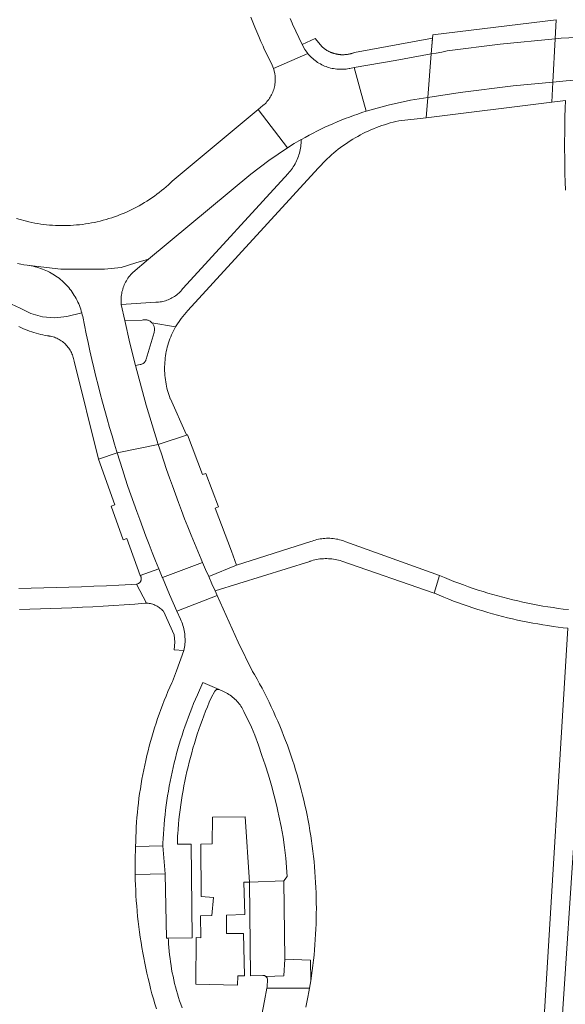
# Model space of a CAD drawing. Extents: x 146402 to 164798, y 455483 to 464134.
# Tile 334 of 575: x 158366 to 158443, y 460565 to 460703. Entities that reach past the tile are written whole.
import ezdxf

# ---------------------------------------------------------------- set-up
doc = ezdxf.new("R2010")
doc.units = 0
doc.header["$LTSCALE"] = 0.2
for name, color, linetype, lineweight in [('B-XX-VH-VERHARDING_ASFALT-GV', 252, 'CONTINUOUS', 18), ('B-XX-VH-VERHARDING_BETONSTRAATSTEEN-GV', 252, 'CONTINUOUS', 18), ('B-XX-VH-VERHARDING_STRAATBAKSTEEN-GV', 252, 'CONTINUOUS', 18), ('B-XX-VH-VERHARDING_TEGEL-GV', 252, 'CONTINUOUS', 18)]:
    doc.layers.add(name, color=color, linetype=linetype, lineweight=lineweight)

msp = doc.modelspace()

# ---------------------------------------------------------------- linework, layer by layer
at = {"layer": 'B-XX-VH-VERHARDING_ASFALT-GV'}
for points in [[(158423.257, 460689.589), (158423.486, 460692.423), (158422.887, 460692.33), (158421.077, 460692.019), (158417.941, 460691.358), (158414.856, 460690.489), (158414.267, 460690.297), (158413.681, 460690.098), (158413.098, 460689.892), (158412.517, 460689.678), (158411.939, 460689.456), (158411.364, 460689.227), (158410.792, 460688.99), (158410.223, 460688.747), (158409.657, 460688.495), (158409.095, 460688.237), (158408.536, 460687.971), (158407.981, 460687.698), (158407.429, 460687.418), (158406.88, 460687.131), (158406.336, 460686.837), (158405.795, 460686.535), (158405.766, 460686.519), (158405.766, 460686.481), (158405.764, 460686.247), (158405.754, 460686.012), (158405.736, 460685.779), (158405.71, 460685.546), (158405.676, 460685.314), (158405.634, 460685.083), (158405.584, 460684.854), (158405.527, 460684.627), (158405.462, 460684.402), (158405.389, 460684.179), (158405.308, 460683.959), (158405.22, 460683.742), (158405.125, 460683.528), (158405.022, 460683.317), (158404.913, 460683.11), (158404.796, 460682.907), (158404.672, 460682.707), (158404.542, 460682.512), (158404.405, 460682.322), (158404.262, 460682.137), (158404.113, 460681.956), (158403.957, 460681.781), (158389.26, 460665.737), (158389.178, 460665.628), (158389.055, 460665.475), (158388.925, 460665.327), (158388.79, 460665.185), (158388.648, 460665.048), (158388.502, 460664.917), (158388.35, 460664.792), (158388.193, 460664.673), (158388.032, 460664.561), (158387.866, 460664.455), (158387.695, 460664.357), (158387.521, 460664.265), (158387.344, 460664.181), (158387.163, 460664.103), (158386.979, 460664.034), (158386.793, 460663.971), (158386.604, 460663.916), (158386.413, 460663.87), (158386.22, 460663.83), (158386.026, 460663.799), (158385.831, 460663.776), (158385.635, 460663.76), (158385.438, 460663.753), (158380.593, 460663.448), (158381.094, 460661.211), (158383.527, 460661.247), (158383.538, 460661.25), (158383.639, 460661.275), (158383.741, 460661.292), (158383.844, 460661.301), (158383.947, 460661.302), (158384.051, 460661.295), (158384.153, 460661.28), (158384.254, 460661.258), (158384.353, 460661.227), (158384.449, 460661.189), (158384.542, 460661.144), (158384.631, 460661.091), (158384.716, 460661.032), (158384.796, 460660.966), (158384.871, 460660.895), (158388.194, 460660.296), (158388.981, 460661.498), (158389.909, 460662.595), (158408.149, 460682.513), (158408.269, 460682.648), (158408.546, 460682.951), (158408.829, 460683.248), (158409.118, 460683.539), (158409.412, 460683.825), (158409.712, 460684.105), (158410.017, 460684.379), (158410.327, 460684.647), (158410.643, 460684.909), (158410.964, 460685.165), (158411.289, 460685.414), (158411.619, 460685.657), (158411.954, 460685.894), (158412.294, 460686.124), (158412.638, 460686.347), (158412.986, 460686.564), (158413.339, 460686.773), (158413.695, 460686.976), (158414.056, 460687.172), (158414.42, 460687.361), (158414.788, 460687.543), (158415.159, 460687.717), (158415.533, 460687.884), (158415.911, 460688.044), (158416.292, 460688.196), (158416.676, 460688.341), (158417.062, 460688.479), (158417.451, 460688.609), (158417.842, 460688.731), (158418.236, 460688.845), (158418.632, 460688.952), (158419.03, 460689.052), (158419.43, 460689.143)], [(158388.194, 460660.296), (158384.871, 460660.895), (158384.879, 460660.887), (158384.948, 460660.809), (158385.01, 460660.726), (158385.066, 460660.639), (158385.115, 460660.547), (158385.156, 460660.453), (158385.191, 460660.355), (158385.217, 460660.255), (158385.236, 460660.153), (158385.247, 460660.05), (158385.25, 460659.946), (158385.245, 460659.843), (158385.232, 460659.74), (158385.211, 460659.639), (158385.182, 460659.539), (158384.079, 460655.792), (158384.076, 460655.777), (158384.057, 460655.695), (158384.029, 460655.614), (158383.995, 460655.537), (158383.953, 460655.463), (158383.904, 460655.394), (158383.849, 460655.329), (158383.788, 460655.27), (158383.722, 460655.217), (158383.652, 460655.17), (158383.577, 460655.13), (158383.498, 460655.098), (158383.417, 460655.073), (158383.334, 460655.055), (158383.25, 460655.046), (158382.594, 460654.888), (158384.102, 460649.343), (158385.779, 460643.846), (158389.868, 460645.185), (158389.697, 460645.276), (158387.468, 460650.225), (158387.456, 460650.255), (158387.349, 460650.541), (158387.249, 460650.831), (158387.157, 460651.123), (158387.073, 460651.417), (158386.996, 460651.713), (158386.927, 460652.011), (158386.866, 460652.311), (158386.813, 460652.613), (158386.767, 460652.916), (158386.73, 460653.219), (158386.701, 460653.524), (158386.679, 460653.829), (158386.665, 460654.135), (158386.66, 460654.441), (158386.662, 460654.747), (158386.673, 460655.053), (158386.691, 460655.359), (158386.718, 460655.664), (158386.752, 460655.968), (158386.794, 460656.271), (158386.844, 460656.573), (158386.902, 460656.873), (158386.968, 460657.172), (158387.042, 460657.469), (158387.124, 460657.764), (158387.213, 460658.057), (158387.31, 460658.348), (158387.414, 460658.635), (158387.526, 460658.92), (158387.645, 460659.202), (158387.771, 460659.481), (158387.905, 460659.756), (158388.046, 460660.028)], [(158409.787, 460630.718), (158409.558, 460630.723), (158409.329, 460630.72), (158409.1, 460630.709), (158408.872, 460630.69), (158408.645, 460630.663), (158408.419, 460630.628), (158408.194, 460630.585), (158407.97, 460630.534), (158407.749, 460630.475), (158407.53, 460630.409), (158407.313, 460630.335), (158407.137, 460630.269), (158396.739, 460626.967), (158392.833, 460625.354), (158393.274, 460624.367), (158393.721, 460623.383), (158406.976, 460627.494), (158407.009, 460627.505), (158407.237, 460627.577), (158407.466, 460627.641), (158407.698, 460627.698), (158407.931, 460627.747), (158408.166, 460627.788), (158408.403, 460627.821), (158408.64, 460627.845), (158408.878, 460627.863), (158409.116, 460627.872), (158409.354, 460627.873), (158409.593, 460627.866), (158409.831, 460627.851), (158410.068, 460627.828), (158410.304, 460627.797), (158410.54, 460627.758), (158410.774, 460627.712), (158411.006, 460627.657), (158411.236, 460627.595), (158411.464, 460627.525), (158424.369, 460623.036), (158425.146, 460625.502), (158412.013, 460630.236), (158411.8, 460630.319), (158411.583, 460630.394), (158411.365, 460630.462), (158411.144, 460630.522), (158410.921, 460630.575), (158410.696, 460630.619), (158410.47, 460630.656), (158410.243, 460630.685), (158410.015, 460630.705)]]:
    msp.add_lwpolyline(points, close=True, dxfattribs=at)
for points in [[(158366.246, 460660.375), (158366.54, 460660.229), (158366.838, 460660.09), (158367.139, 460659.958), (158367.444, 460659.834), (158367.751, 460659.717), (158368.061, 460659.608), (158368.374, 460659.506), (158368.689, 460659.412), (158369.006, 460659.326), (158369.325, 460659.247), (158369.646, 460659.177), (158369.969, 460659.114), (158370.293, 460659.058), (158370.462, 460659.033), (158370.53, 460659.023), (158370.71, 460658.99), (158370.887, 460658.95), (158371.063, 460658.902), (158371.236, 460658.846), (158371.407, 460658.782), (158371.574, 460658.712), (158371.739, 460658.633), (158371.9, 460658.548), (158372.057, 460658.456), (158372.21, 460658.357), (158372.358, 460658.251), (158372.501, 460658.139), (158372.64, 460658.021), (158372.773, 460657.896), (158372.901, 460657.766), (158373.022, 460657.631), (158373.138, 460657.49), (158373.247, 460657.345), (158373.35, 460657.195), (158373.446, 460657.04), (158373.536, 460656.881), (158373.618, 460656.719), (158373.693, 460656.553), (158373.76, 460656.384), (158373.82, 460656.212), (158373.873, 460656.038), (158373.918, 460655.861), (158373.955, 460655.683), (158373.984, 460655.503), (158377.412, 460641.778), (158380.027, 460642.679), (158379.986, 460642.812), (158379.945, 460642.946), (158379.657, 460643.889), (158379.306, 460645.066), (158378.962, 460646.245), (158378.626, 460647.426), (158378.297, 460648.609), (158377.977, 460649.794), (158377.664, 460650.981), (158377.359, 460652.17), (158377.061, 460653.362), (158376.771, 460654.555), (158376.489, 460655.75), (158376.215, 460656.947), (158375.949, 460658.145), (158375.69, 460659.345), (158375.44, 460660.547), (158375.197, 460661.751), (158375.141, 460662.009), (158375.079, 460662.266), (158372.986, 460661.749), (158371.293, 460661.569), (158369.596, 460661.708), (158367.955, 460662.163), (158366.428, 460662.916), (158357.901, 460666.854)], [(158366.345, 460620.774), (158367.813, 460620.802), (158369.282, 460620.838), (158370.75, 460620.881), (158372.218, 460620.933), (158373.686, 460620.993), (158375.153, 460621.061), (158376.62, 460621.136), (158378.087, 460621.22), (158379.553, 460621.312), (158381.019, 460621.411), (158382.484, 460621.519), (158383.948, 460621.635), (158384.113, 460621.648), (158382.712, 460624.293), (158382.02, 460624.254), (158380.269, 460624.161), (158378.518, 460624.076), (158376.767, 460623.998), (158375.015, 460623.929), (158373.263, 460623.868), (158371.511, 460623.815), (158369.758, 460623.769), (158368.006, 460623.732), (158366.253, 460623.703)]]:
    msp.add_lwpolyline(points, dxfattribs=at)
at = {"layer": 'B-XX-VH-VERHARDING_BETONSTRAATSTEEN-GV'}
for points in [[(158398.73, 460703.634), (158398.995, 460702.955), (158399.268, 460702.279), (158399.548, 460701.607), (158399.835, 460700.937), (158400.13, 460700.271), (158400.432, 460699.607), (158400.556, 460699.34), (158401.08, 460698.246), (158401.624, 460697.162), (158401.907, 460696.488), (158401.917, 460696.448), (158406.714, 460698.556), (158406.297, 460699.121), (158405.914, 460699.815), (158404.58, 460702.67), (158404.508, 460702.827), (158404.224, 460703.459)], [(158389.097, 460565.022), (158388.927, 460565.501), (158388.764, 460565.983), (158388.609, 460566.468), (158388.462, 460566.955), (158388.322, 460567.444), (158388.19, 460567.935), (158388.066, 460568.428), (158387.95, 460568.923), (158387.841, 460569.42), (158387.741, 460569.919), (158387.648, 460570.419), (158387.563, 460570.921), (158387.486, 460571.423), (158387.417, 460571.927), (158387.355, 460572.432), (158387.302, 460572.938), (158387.257, 460573.445), (158387.219, 460573.952), (158387.19, 460574.46), (158387.15, 460574.73), (158386.93, 460574.73), (158386.76, 460583.75), (158382.55, 460583.67), (158382.565, 460582.935), (158382.587, 460582.201), (158382.618, 460581.467), (158382.657, 460580.733), (158382.703, 460580), (158382.758, 460579.267), (158382.82, 460578.535), (158382.891, 460577.804), (158382.97, 460577.073), (158383.056, 460576.343), (158383.15, 460575.615), (158383.253, 460574.887), (158383.363, 460574.161), (158383.481, 460573.436), (158383.607, 460572.712), (158383.741, 460571.989), (158383.883, 460571.268), (158384.032, 460570.549), (158384.19, 460569.831), (158384.355, 460569.115), (158384.528, 460568.401), (158384.709, 460567.689), (158384.897, 460566.979), (158385.094, 460566.271), (158385.298, 460565.565), (158385.509, 460564.861)], [(158406.434, 460565.081), (158406.582, 460565.794), (158406.723, 460566.509), (158406.856, 460567.225), (158406.946, 460567.74), (158400.97, 460567.74), (158400.65, 460565.96), (158399.6, 460560.61)]]:
    msp.add_lwpolyline(points, dxfattribs=at)
for points in [[(158445.292, 460694.912), (158445.701, 460700.946), (158444.472, 460700.87), (158443.243, 460700.786), (158442.155, 460700.706), (158441.324, 460700.641), (158440.989, 460694.573), (158442.868, 460694.745), (158444.08, 460694.832)], [(158406.767, 460698.484), (158406.714, 460698.556), (158401.917, 460696.448), (158402.084, 460695.779), (158402.102, 460695.665), (158402.126, 460695.47), (158402.142, 460695.275), (158402.151, 460695.079), (158402.151, 460694.883), (158402.143, 460694.687), (158402.127, 460694.492), (158402.104, 460694.297), (158402.072, 460694.104), (158402.033, 460693.912), (158401.985, 460693.722), (158401.93, 460693.533), (158401.868, 460693.348), (158401.797, 460693.165), (158401.72, 460692.984), (158401.635, 460692.808), (158401.543, 460692.635), (158401.444, 460692.465), (158401.338, 460692.3), (158401.226, 460692.14), (158401.107, 460691.984), (158400.982, 460691.833), (158400.851, 460691.687), (158400.714, 460691.547), (158400.571, 460691.413), (158400.423, 460691.284), (158399.776, 460690.745), (158403.854, 460685.378), (158404.804, 460685.959), (158405.766, 460686.519), (158405.795, 460686.535), (158406.336, 460686.837), (158406.88, 460687.131), (158407.429, 460687.418), (158407.981, 460687.698), (158408.536, 460687.971), (158409.095, 460688.237), (158409.657, 460688.495), (158410.223, 460688.747), (158410.792, 460688.99), (158411.364, 460689.227), (158411.939, 460689.456), (158412.517, 460689.678), (158413.098, 460689.892), (158413.681, 460690.098), (158414.267, 460690.297), (158414.856, 460690.489), (158414.018, 460693.554), (158413.183, 460696.608), (158412.591, 460696.484), (158412.485, 460696.463), (158412.269, 460696.425), (158412.052, 460696.396), (158411.834, 460696.374), (158411.615, 460696.361), (158411.396, 460696.355), (158411.176, 460696.358), (158410.957, 460696.368), (158410.739, 460696.387), (158410.521, 460696.413), (158410.305, 460696.448), (158410.09, 460696.49), (158409.876, 460696.54), (158409.665, 460696.598), (158409.456, 460696.663), (158409.249, 460696.736), (158409.045, 460696.817), (158408.845, 460696.905), (158408.647, 460697), (158408.453, 460697.102), (158408.263, 460697.212), (158408.077, 460697.328), (158407.896, 460697.451), (158407.719, 460697.58), (158407.547, 460697.716), (158407.38, 460697.858), (158407.218, 460698.006), (158407.062, 460698.16), (158406.912, 460698.319)], [(158423.486, 460692.423), (158423.977, 460698.507), (158418.926, 460697.585), (158413.183, 460696.608), (158414.018, 460693.554), (158414.856, 460690.489), (158417.941, 460691.358), (158421.077, 460692.019), (158422.887, 460692.33)], [(158392.398, 460626.344), (158391.969, 460627.336), (158386.347, 460625.229), (158387.351, 460622.872), (158388.385, 460620.529), (158394.019, 460622.717), (158393.721, 460623.383), (158393.274, 460624.367), (158392.833, 460625.354)], [(158396.938, 460616.2), (158394.019, 460622.717), (158388.385, 460620.529), (158388.893, 460619.409), (158388.897, 460619.4), (158388.992, 460619.183), (158389.078, 460618.962), (158389.158, 460618.74), (158389.229, 460618.514), (158389.294, 460618.286), (158389.35, 460618.057), (158389.399, 460617.825), (158389.439, 460617.592), (158389.472, 460617.358), (158389.497, 460617.123), (158389.514, 460616.887), (158389.523, 460616.65), (158389.524, 460616.414), (158389.517, 460616.177), (158389.502, 460615.941), (158389.479, 460615.706), (158389.448, 460615.471), (158389.409, 460615.238), (158389.362, 460615.006), (158388.313, 460612.164), (158387.768, 460610.688), (158387.678, 460610.491), (158387.403, 460609.875), (158387.136, 460609.256), (158386.876, 460608.633), (158386.623, 460608.008), (158386.378, 460607.379), (158386.14, 460606.748), (158385.909, 460606.114), (158385.687, 460605.477), (158385.472, 460604.838), (158385.264, 460604.196), (158385.064, 460603.552), (158384.871, 460602.905), (158384.687, 460602.256), (158384.51, 460601.605), (158384.341, 460600.952), (158384.179, 460600.297), (158384.025, 460599.64), (158383.879, 460598.981), (158383.741, 460598.321), (158383.611, 460597.659), (158383.489, 460596.996), (158383.374, 460596.331), (158383.268, 460595.665), (158383.169, 460594.997), (158383.078, 460594.329), (158382.995, 460593.659), (158382.92, 460592.989), (158382.853, 460592.318), (158382.794, 460591.646), (158382.743, 460590.973), (158382.7, 460590.3), (158382.665, 460589.626), (158382.638, 460588.952), (158382.619, 460588.277), (158382.608, 460587.603), (158386.393, 460587.692), (158386.429, 460588.075), (158386.455, 460588.671), (158386.493, 460589.342), (158386.538, 460590.013), (158386.591, 460590.683), (158386.652, 460591.352), (158386.722, 460592.02), (158386.799, 460592.688), (158386.884, 460593.354), (158386.977, 460594.02), (158387.078, 460594.684), (158387.187, 460595.347), (158387.303, 460596.009), (158387.428, 460596.669), (158387.56, 460597.328), (158387.701, 460597.985), (158387.849, 460598.641), (158388.005, 460599.295), (158388.168, 460599.946), (158388.339, 460600.596), (158388.519, 460601.244), (158388.705, 460601.889), (158388.9, 460602.532), (158389.102, 460603.173), (158389.312, 460603.812), (158389.529, 460604.448), (158389.754, 460605.081), (158389.986, 460605.711), (158390.226, 460606.339), (158390.474, 460606.964), (158390.728, 460607.586), (158390.99, 460608.204), (158391.26, 460608.82), (158392.032, 460610.53), (158394.279, 460609.543), (158394.56, 460609.42), (158394.7, 460609.365), (158394.899, 460609.279), (158395.094, 460609.187), (158395.286, 460609.087), (158395.474, 460608.98), (158395.658, 460608.866), (158395.837, 460608.745), (158396.012, 460608.618), (158396.182, 460608.485), (158396.347, 460608.345), (158396.507, 460608.2), (158396.661, 460608.048), (158396.81, 460607.891), (158396.952, 460607.729), (158397.089, 460607.561), (158397.219, 460607.388), (158397.343, 460607.211), (158397.46, 460607.029), (158397.57, 460606.843), (158397.674, 460606.654), (158397.77, 460606.46), (158398.81, 460604.29), (158399.29, 460603.17), (158399.82, 460601.762), (158400.28, 460600.33), (158400.506, 460599.665), (158400.73, 460599), (158401.181, 460597.57), (158401.6, 460596.13), (158401.99, 460594.684), (158402.35, 460593.23), (158402.508, 460592.551), (158402.66, 460591.87), (158402.966, 460590.393), (158403.24, 460588.91), (158403.451, 460587.423), (158403.61, 460585.93), (158403.8, 460583.4), (158403.35, 460582.76), (158403.47, 460571.82), (158407.1, 460571.67), (158407.115, 460568.778), (158407.222, 460569.498), (158407.322, 460570.219), (158407.413, 460570.941), (158407.497, 460571.664), (158407.573, 460572.388), (158407.641, 460573.113), (158407.7, 460573.838), (158407.752, 460574.565), (158407.796, 460575.291), (158407.832, 460576.018), (158407.86, 460576.745), (158407.879, 460577.473), (158407.891, 460578.201), (158407.895, 460578.929), (158407.891, 460579.657), (158407.879, 460580.385), (158407.859, 460581.112), (158407.83, 460581.839), (158407.794, 460582.567), (158407.75, 460583.293), (158407.698, 460584.019), (158407.638, 460584.745), (158407.57, 460585.469), (158407.494, 460586.193), (158407.41, 460586.916), (158407.318, 460587.638), (158407.218, 460588.359), (158407.11, 460589.079), (158406.995, 460589.798), (158406.871, 460590.515), (158406.74, 460591.231), (158406.6, 460591.946), (158406.453, 460592.659), (158406.298, 460593.37), (158406.135, 460594.079), (158405.965, 460594.787), (158405.786, 460595.493), (158405.6, 460596.196), (158405.407, 460596.898), (158405.205, 460597.597), (158404.996, 460598.295), (158404.779, 460598.99), (158404.554, 460599.682), (158404.322, 460600.372), (158404.083, 460601.059), (158403.836, 460601.744), (158403.581, 460602.426), (158403.319, 460603.105), (158403.049, 460603.781), (158402.772, 460604.454), (158402.488, 460605.124), (158402.196, 460605.791), (158401.897, 460606.455), (158401.591, 460607.115), (158401.277, 460607.772), (158400.956, 460608.425), (158400.628, 460609.075), (158400.293, 460609.722), (158399.951, 460610.364), (158399.602, 460611.003), (158399.246, 460611.637), (158398.983, 460612.096)], [(158398.55, 460582.57), (158397.95, 460591.751), (158393.363, 460591.67), (158393.298, 460587.96), (158391.74, 460587.926), (158391.784, 460580.569), (158393.501, 460580.435), (158393.262, 460577.904), (158391.673, 460577.895), (158391.732, 460574.82), (158391.099, 460574.826), (158391.024, 460568.317), (158396.864, 460568.196), (158396.901, 460569.486), (158397.855, 460569.472), (158397.703, 460575.419), (158395.319, 460575.387), (158395.321, 460577.97), (158397.904, 460578.076), (158397.76, 460582.587)], [(158403.47, 460571.82), (158403.35, 460582.76), (158398.55, 460582.57), (158398.66, 460569.5), (158400.4, 460569.55), (158400.623, 460569.514), (158400.822, 460569.406), (158403.364, 460569.466)]]:
    msp.add_lwpolyline(points, close=True, dxfattribs=at)
at = {"layer": 'B-XX-VH-VERHARDING_STRAATBAKSTEEN-GV'}
for points in [[(158440.989, 460694.573), (158441.324, 460700.646), (158433.622, 460699.897), (158426.205, 460698.926), (158425.431, 460698.778), (158424.656, 460698.631), (158423.977, 460698.507), (158423.486, 460692.423), (158428.007, 460693.127), (158435.424, 460694.062)], [(158382.205, 460667.931), (158384.419, 460669.771), (158382.655, 460669.264), (158380.582, 460668.636), (158378.234, 460668.385), (158375.47, 460668.385), (158372.154, 460668.385), (158367.749, 460668.885), (158368.013, 460668.84), (158368.276, 460668.787), (158368.537, 460668.727), (158368.797, 460668.659), (158369.054, 460668.583), (158369.309, 460668.499), (158369.561, 460668.408), (158369.81, 460668.31), (158370.056, 460668.204), (158370.299, 460668.091), (158370.539, 460667.97), (158370.775, 460667.843), (158371.007, 460667.708), (158371.234, 460667.567), (158371.458, 460667.419), (158371.677, 460667.264), (158371.891, 460667.103), (158372.1, 460666.935), (158372.305, 460666.762), (158372.504, 460666.582), (158372.697, 460666.397), (158372.885, 460666.205), (158373.067, 460666.009), (158373.243, 460665.807), (158373.413, 460665.599), (158373.577, 460665.387), (158373.735, 460665.17), (158373.886, 460664.948), (158374.03, 460664.722), (158374.167, 460664.492), (158374.298, 460664.258), (158374.421, 460664.02), (158374.537, 460663.778), (158374.646, 460663.533), (158374.748, 460663.285), (158374.842, 460663.034), (158374.929, 460662.781), (158375.008, 460662.524), (158375.079, 460662.266), (158375.141, 460662.009), (158375.197, 460661.751), (158375.44, 460660.547), (158375.69, 460659.345), (158375.949, 460658.145), (158376.215, 460656.947), (158376.489, 460655.75), (158376.771, 460654.555), (158377.061, 460653.362), (158377.359, 460652.17), (158377.664, 460650.981), (158377.977, 460649.794), (158378.297, 460648.609), (158378.626, 460647.426), (158378.962, 460646.245), (158379.306, 460645.066), (158379.657, 460643.889), (158379.945, 460642.946), (158379.986, 460642.812), (158380.027, 460642.679), (158385.779, 460643.846), (158384.102, 460649.343), (158382.594, 460654.888), (158381.816, 460658.043), (158381.094, 460661.211), (158380.593, 460663.448), (158380.587, 460663.512), (158380.573, 460663.723), (158380.567, 460663.934), (158380.57, 460664.145), (158380.58, 460664.356), (158380.598, 460664.567), (158380.624, 460664.776), (158380.658, 460664.985), (158380.7, 460665.192), (158380.749, 460665.397), (158380.807, 460665.6), (158380.872, 460665.801), (158380.944, 460665.999), (158381.024, 460666.195), (158381.112, 460666.387), (158381.207, 460666.576), (158381.308, 460666.761), (158381.417, 460666.942), (158381.532, 460667.119), (158381.654, 460667.291), (158381.783, 460667.459), (158381.918, 460667.622), (158382.058, 460667.779)], [(158391.96, 460639.637), (158389.868, 460645.185), (158385.779, 460643.846), (158386.159, 460642.681), (158386.546, 460641.519), (158386.94, 460640.359), (158387.343, 460639.202), (158387.752, 460638.048), (158388.17, 460636.896), (158388.594, 460635.747), (158389.027, 460634.601), (158389.466, 460633.457), (158389.914, 460632.317), (158390.368, 460631.179), (158390.83, 460630.045), (158391.3, 460628.913), (158391.777, 460627.785), (158391.969, 460627.336), (158392.398, 460626.344), (158392.833, 460625.354), (158396.739, 460626.967), (158396.002, 460628.92), (158393.731, 460634.94), (158394.204, 460635.103), (158392.433, 460639.8)], [(158386.159, 460642.681), (158385.779, 460643.846), (158380.027, 460642.679), (158380.394, 460641.501), (158380.768, 460640.326), (158381.15, 460639.153), (158381.54, 460637.983), (158381.937, 460636.815), (158382.342, 460635.649), (158382.754, 460634.487), (158383.174, 460633.327), (158383.602, 460632.17), (158384.036, 460631.015), (158384.479, 460629.864), (158384.929, 460628.715), (158385.386, 460627.569), (158385.851, 460626.427), (158386.323, 460625.287), (158386.347, 460625.229), (158391.969, 460627.336), (158391.777, 460627.785), (158391.3, 460628.913), (158390.83, 460630.045), (158390.368, 460631.179), (158389.914, 460632.317), (158389.466, 460633.457), (158389.027, 460634.601), (158388.594, 460635.747), (158388.17, 460636.896), (158387.752, 460638.048), (158387.343, 460639.202), (158386.94, 460640.359), (158386.546, 460641.519)], [(158380.027, 460642.679), (158377.412, 460641.778), (158379.697, 460635.41), (158379.178, 460635.231), (158380.851, 460630.501), (158381.391, 460630.687), (158383.242, 460625.529), (158385.851, 460626.427), (158385.386, 460627.569), (158384.929, 460628.715), (158384.479, 460629.864), (158384.036, 460631.015), (158383.602, 460632.17), (158383.174, 460633.327), (158382.754, 460634.487), (158382.342, 460635.649), (158381.937, 460636.815), (158381.54, 460637.983), (158381.15, 460639.153), (158380.768, 460640.326), (158380.394, 460641.501)]]:
    msp.add_lwpolyline(points, close=True, dxfattribs=at)
msp.add_lwpolyline([(158366.077, 460669.193), (158366.531, 460669.098), (158366.987, 460669.012), (158367.444, 460668.933), (158367.733, 460668.887), (158367.749, 460668.885), (158372.154, 460668.385), (158375.47, 460668.385), (158378.234, 460668.385), (158380.582, 460668.636), (158382.655, 460669.264), (158384.419, 460669.771), (158398.734, 460681.667), (158401.233, 460683.607), (158403.854, 460685.378), (158399.776, 460690.745), (158387.741, 460680.723), (158387.497, 460680.489), (158387.189, 460680.204), (158386.876, 460679.925), (158386.557, 460679.652), (158386.233, 460679.384), (158385.905, 460679.123), (158385.571, 460678.869), (158385.232, 460678.621), (158384.889, 460678.379), (158384.541, 460678.144), (158384.189, 460677.915), (158383.833, 460677.694), (158383.472, 460677.479), (158383.108, 460677.271), (158382.739, 460677.07), (158382.367, 460676.876), (158381.991, 460676.689), (158381.611, 460676.51), (158381.229, 460676.337), (158380.843, 460676.172), (158380.453, 460676.015), (158380.062, 460675.864), (158379.667, 460675.722), (158379.269, 460675.587), (158378.869, 460675.459), (158378.467, 460675.339), (158378.063, 460675.227), (158377.656, 460675.123), (158377.248, 460675.026), (158376.837, 460674.937), (158376.426, 460674.856), (158376.012, 460674.783), (158375.598, 460674.717), (158375.182, 460674.66), (158374.765, 460674.611), (158374.347, 460674.569), (158373.929, 460674.536), (158373.51, 460674.51), (158373.09, 460674.492), (158372.671, 460674.483), (158372.251, 460674.481), (158371.831, 460674.488), (158371.412, 460674.502), (158370.992, 460674.525), (158370.574, 460674.555), (158370.156, 460674.593), (158369.739, 460674.64), (158369.322, 460674.694), (158368.907, 460674.756), (158368.493, 460674.826), (158368.081, 460674.904), (158367.67, 460674.99), (158365.94, 460675.47)], dxfattribs=at)
at = {"layer": 'B-XX-VH-VERHARDING_TEGEL-GV'}
for points in [[(158441.324, 460700.646), (158441.47, 460703.292), (158424.193, 460701.194), (158423.977, 460698.507), (158424.656, 460698.631), (158425.431, 460698.778), (158426.205, 460698.926), (158433.622, 460699.897)], [(158423.977, 460698.507), (158424.156, 460700.729), (158413.224, 460698.708), (158413.152, 460698.681), (158413.08, 460698.654), (158413.008, 460698.629), (158412.935, 460698.605), (158412.861, 460698.583), (158412.788, 460698.562), (158412.714, 460698.541), (158412.639, 460698.523), (158412.564, 460698.506), (158412.489, 460698.49), (158412.414, 460698.475), (158412.339, 460698.461), (158412.263, 460698.449), (158412.187, 460698.438), (158412.111, 460698.429), (158412.034, 460698.421), (158411.958, 460698.414), (158411.881, 460698.408), (158411.805, 460698.404), (158411.728, 460698.402), (158411.651, 460698.4), (158411.574, 460698.4), (158411.498, 460698.401), (158411.421, 460698.404), (158411.344, 460698.407), (158411.268, 460698.413), (158411.191, 460698.419), (158411.115, 460698.427), (158411.039, 460698.436), (158410.963, 460698.447), (158410.887, 460698.459), (158410.811, 460698.472), (158410.736, 460698.486), (158410.661, 460698.502), (158410.586, 460698.519), (158410.512, 460698.538), (158410.437, 460698.557), (158410.364, 460698.578), (158410.29, 460698.6), (158410.217, 460698.624), (158410.144, 460698.649), (158410.072, 460698.675), (158410.001, 460698.702), (158409.929, 460698.731), (158409.859, 460698.76), (158409.788, 460698.791), (158409.719, 460698.824), (158409.65, 460698.857), (158409.581, 460698.892), (158409.513, 460698.928), (158409.446, 460698.965), (158409.38, 460699.003), (158409.314, 460699.042), (158409.249, 460699.083), (158409.184, 460699.124), (158409.12, 460699.167), (158409.057, 460699.211), (158408.995, 460699.256), (158408.933, 460699.302), (158408.873, 460699.349), (158408.813, 460699.397), (158408.754, 460699.446), (158408.696, 460699.496), (158407.749, 460700.672), (158405.914, 460699.815), (158406.297, 460699.121), (158406.714, 460698.556), (158406.767, 460698.484), (158406.912, 460698.319), (158407.062, 460698.16), (158407.218, 460698.006), (158407.38, 460697.858), (158407.547, 460697.716), (158407.719, 460697.58), (158407.896, 460697.451), (158408.077, 460697.328), (158408.263, 460697.212), (158408.453, 460697.102), (158408.647, 460697), (158408.845, 460696.905), (158409.045, 460696.817), (158409.249, 460696.736), (158409.456, 460696.663), (158409.665, 460696.598), (158409.876, 460696.54), (158410.09, 460696.49), (158410.305, 460696.448), (158410.521, 460696.413), (158410.739, 460696.387), (158410.957, 460696.368), (158411.176, 460696.358), (158411.396, 460696.355), (158411.615, 460696.361), (158411.834, 460696.374), (158412.052, 460696.396), (158412.269, 460696.425), (158412.485, 460696.463), (158412.591, 460696.484), (158413.183, 460696.608), (158418.926, 460697.585)], [(158440.833, 460691.752), (158440.989, 460694.573), (158435.424, 460694.062), (158428.007, 460693.127), (158423.486, 460692.423), (158423.257, 460689.589)], [(158386.347, 460625.229), (158386.323, 460625.287), (158385.851, 460626.427), (158383.242, 460625.529), (158383.277, 460625.479), (158383.316, 460625.411), (158383.348, 460625.339), (158383.373, 460625.265), (158383.39, 460625.188), (158383.399, 460625.11), (158383.4, 460625.032), (158383.393, 460624.953), (158383.378, 460624.876), (158383.356, 460624.801), (158383.326, 460624.729), (158383.288, 460624.659), (158383.244, 460624.594), (158383.194, 460624.534), (158383.137, 460624.48), (158383.075, 460624.431), (158383.009, 460624.389), (158382.939, 460624.354), (158382.865, 460624.326), (158382.79, 460624.305), (158382.712, 460624.293), (158384.113, 460621.648), (158384.188, 460621.643), (158384.352, 460621.627), (158384.516, 460621.604), (158384.678, 460621.572), (158384.838, 460621.532), (158384.996, 460621.485), (158385.152, 460621.43), (158385.305, 460621.367), (158385.454, 460621.298), (158385.6, 460621.221), (158385.743, 460621.137), (158385.881, 460621.046), (158386.014, 460620.949), (158386.142, 460620.845), (158386.266, 460620.736), (158386.384, 460620.62), (158386.496, 460620.499), (158387.982, 460617.216), (158388.099, 460616.158), (158387.982, 460615.099), (158389.362, 460615.006), (158389.409, 460615.238), (158389.448, 460615.471), (158389.479, 460615.706), (158389.502, 460615.941), (158389.517, 460616.177), (158389.524, 460616.414), (158389.523, 460616.65), (158389.514, 460616.887), (158389.497, 460617.123), (158389.472, 460617.358), (158389.439, 460617.592), (158389.399, 460617.825), (158389.35, 460618.057), (158389.294, 460618.286), (158389.229, 460618.514), (158389.158, 460618.74), (158389.078, 460618.962), (158388.992, 460619.183), (158388.897, 460619.4), (158388.893, 460619.409), (158388.385, 460620.529), (158387.351, 460622.872)], [(158394.279, 460609.543), (158392.032, 460610.53), (158391.26, 460608.82), (158390.99, 460608.204), (158390.728, 460607.586), (158390.474, 460606.964), (158390.226, 460606.339), (158389.986, 460605.711), (158389.754, 460605.081), (158389.529, 460604.448), (158389.312, 460603.812), (158389.102, 460603.173), (158388.9, 460602.532), (158388.705, 460601.889), (158388.519, 460601.244), (158388.339, 460600.596), (158388.168, 460599.946), (158388.005, 460599.295), (158387.849, 460598.641), (158387.701, 460597.985), (158387.56, 460597.328), (158387.428, 460596.669), (158387.303, 460596.009), (158387.187, 460595.347), (158387.078, 460594.684), (158386.977, 460594.02), (158386.884, 460593.354), (158386.799, 460592.688), (158386.722, 460592.02), (158386.652, 460591.352), (158386.591, 460590.683), (158386.538, 460590.013), (158386.493, 460589.342), (158386.455, 460588.671), (158386.429, 460588.075), (158386.393, 460587.692), (158386.76, 460583.75), (158386.93, 460574.73), (158387.15, 460574.73), (158390.54, 460574.819), (158390.36, 460587.895), (158388.45, 460587.92), (158388.48, 460589.11), (158388.495, 460589.337), (158388.547, 460590.014), (158388.607, 460590.691), (158388.674, 460591.368), (158388.75, 460592.043), (158388.833, 460592.718), (158388.925, 460593.392), (158389.024, 460594.064), (158389.131, 460594.735), (158389.246, 460595.405), (158389.37, 460596.074), (158389.5, 460596.741), (158389.639, 460597.406), (158389.786, 460598.07), (158389.94, 460598.732), (158390.102, 460599.392), (158390.272, 460600.05), (158390.449, 460600.707), (158390.635, 460601.361), (158390.828, 460602.012), (158391.028, 460602.662), (158391.237, 460603.309), (158391.453, 460603.953), (158391.676, 460604.595), (158391.907, 460605.235), (158392.146, 460605.871), (158392.392, 460606.505), (158392.645, 460607.136), (158392.906, 460607.763), (158393.174, 460608.388), (158393.677, 460609.31), (158393.935, 460609.537)], [(158386.76, 460583.75), (158386.393, 460587.692), (158382.608, 460587.603), (158382.551, 460585.637), (158382.55, 460583.67)], [(158407.1, 460571.67), (158403.47, 460571.82), (158403.364, 460569.466), (158400.822, 460569.406), (158400.99, 460569.208), (158401.07, 460568.96), (158401.01, 460567.96), (158400.97, 460567.74), (158406.946, 460567.74), (158407.115, 460568.778)]]:
    msp.add_lwpolyline(points, close=True, dxfattribs=at)
for points in [[(158442.868, 460694.745), (158440.989, 460694.573), (158440.833, 460691.752), (158442.751, 460691.988), (158442.712, 460690.85), (158442.681, 460689.711), (158442.657, 460688.572), (158442.642, 460687.433), (158442.635, 460686.294), (158442.636, 460685.155), (158442.644, 460684.016), (158442.661, 460682.876), (158442.686, 460681.738), (158442.719, 460680.599), (158442.76, 460679.461)], [(158443.094, 460618.134), (158439.666, 460562.137), (158442.218, 460562.022), (158447.914, 460648.79)], [(158443.159, 460620.73), (158442.445, 460620.816), (158441.732, 460620.91), (158441.02, 460621.012), (158440.309, 460621.122), (158439.6, 460621.239), (158438.891, 460621.365), (158438.185, 460621.499), (158437.479, 460621.64), (158436.776, 460621.789), (158436.074, 460621.946), (158435.374, 460622.111), (158434.676, 460622.283), (158433.98, 460622.464), (158433.285, 460622.652), (158432.593, 460622.847), (158431.903, 460623.051), (158431.216, 460623.262), (158430.531, 460623.481), (158429.848, 460623.707), (158429.168, 460623.941), (158428.491, 460624.183), (158427.816, 460624.431), (158427.144, 460624.688), (158426.475, 460624.952), (158425.809, 460625.223), (158425.146, 460625.502), (158424.369, 460623.036), (158424.423, 460623.017), (158425.086, 460622.737), (158425.752, 460622.464), (158426.421, 460622.199), (158427.093, 460621.941), (158427.768, 460621.69), (158428.446, 460621.448), (158429.126, 460621.212), (158429.809, 460620.984), (158430.494, 460620.764), (158431.182, 460620.552), (158431.872, 460620.347), (158432.564, 460620.15), (158433.258, 460619.96), (158433.955, 460619.778), (158434.653, 460619.604), (158435.353, 460619.438), (158436.056, 460619.279), (158436.759, 460619.129), (158437.465, 460618.986), (158438.172, 460618.851), (158438.88, 460618.724), (158439.59, 460618.605), (158440.301, 460618.493), (158441.014, 460618.39), (158441.727, 460618.295), (158442.442, 460618.207), (158443.094, 460618.134)]]:
    msp.add_lwpolyline(points, dxfattribs=at)

doc.saveas('drawing.dxf')
